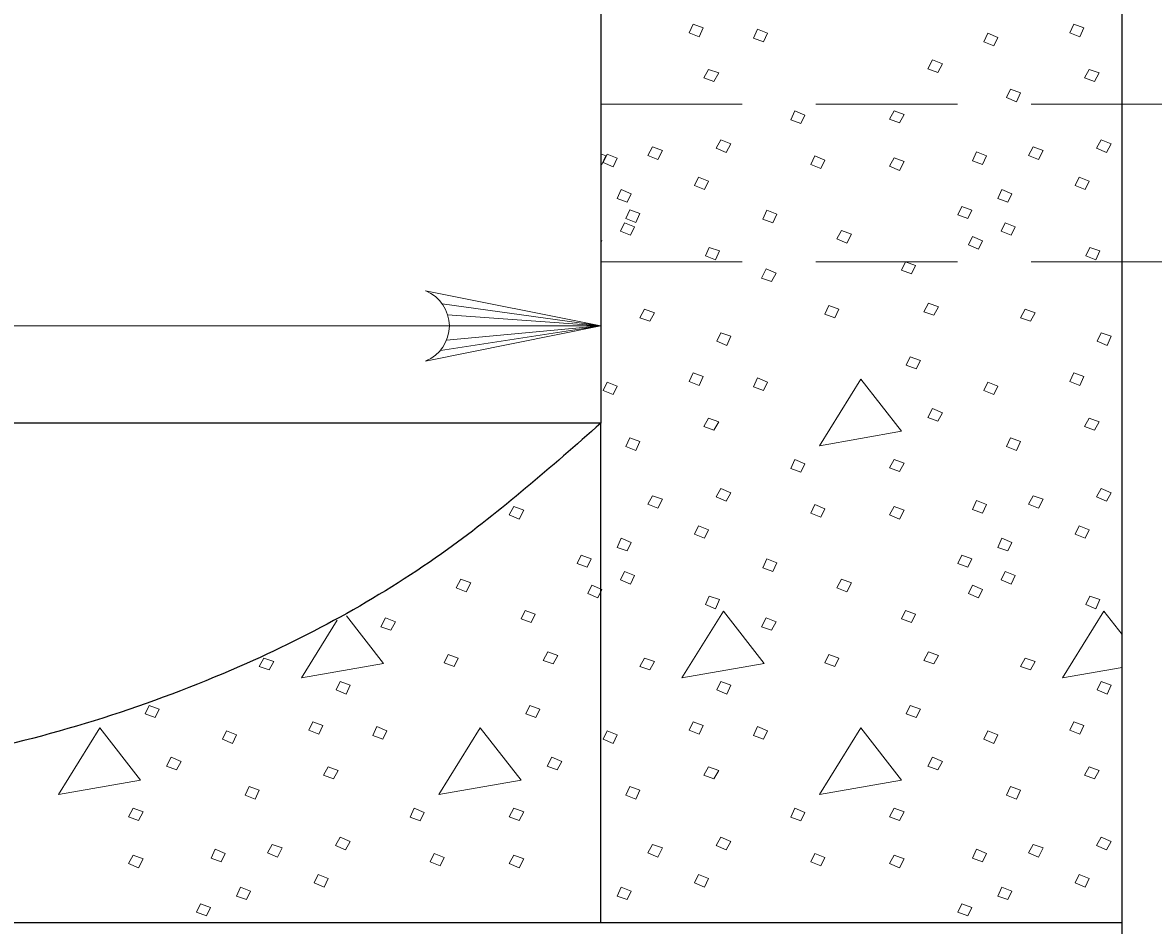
# Model space of a CAD drawing. Extents: x -1431.2 to -1397.2, y -1045.1 to -1001.1.
# Drawn here: x -1422.141 to -1420.606, y -1042.924 to -1041.7 of the extents above; entities that cross this region are included whole.
import ezdxf

# ---------------------------------------------------------------- set-up
doc = ezdxf.new("R2010")
doc.units = 0
doc.header["$LTSCALE"] = 0.064
doc.linetypes.add('MEDIUM_DASHED', pattern=[4.5, 3, -1.5])
doc.layers.add('1', color=7, linetype='Continuous', lineweight=13)

msp = doc.modelspace()

# ---------------------------------------------------------------- linework, layer by layer
at = {"layer": '1', "lineweight": 25}
for p, q in [((-1420.649, -1043.61933), (-1420.649, -1038.68067)), ((-1421.35642, -1040.10408), (-1421.35642, -1042.24275)), ((-1421.35642, -1042.9205), (-1421.35642, -1042.24275)), ((-1420.649, -1042.9205), (-1425.81283, -1042.9205))]:
    msp.add_line(p, q, dxfattribs=at)
at = {"layer": '1', "linetype": 'MEDIUM_DASHED'}
for p, q in [((-1421.35642, -1041.81), (-1419.54317, -1041.81)), ((-1421.35642, -1042.024), (-1419.54317, -1042.024))]:
    msp.add_line(p, q, dxfattribs=at)
at = {"layer": '1'}
for p, q in [((-1421.57158, -1042.08083), (-1421.35642, -1042.111)), ((-1421.56433, -1042.09575), (-1421.35642, -1042.111)), ((-1421.35642, -1042.111), (-1425.81283, -1042.111)), ((-1421.57417, -1042.14425), (-1421.35642, -1042.111)), ((-1421.56592, -1042.13033), (-1421.35642, -1042.111)), ((-1421.56208, -1042.111), (-1421.35642, -1042.111)), ((-1420.649, -1042.52925), (-1420.67358, -1042.49767))]:
    msp.add_line(p, q, dxfattribs=at)
for points in [[(-1421.23092, -1041.70175), (-1421.21733, -1041.70667), (-1421.22275, -1041.71892), (-1421.23633, -1041.71317)], [(-1420.71433, -1041.70175), (-1420.70075, -1041.70667), (-1420.70625, -1041.71892), (-1420.71983, -1041.71317)], [(-1421.14392, -1041.70833), (-1421.13033, -1041.714), (-1421.13575, -1041.72542), (-1421.14933, -1041.72058)], [(-1420.83125, -1041.714), (-1420.81767, -1041.71975), (-1420.82308, -1041.73117), (-1420.83667, -1041.72542)], [(-1421.21008, -1041.76292), (-1421.19642, -1041.76783), (-1421.20283, -1041.77925), (-1421.21642, -1041.77433)], [(-1420.9065, -1041.74992), (-1420.89292, -1041.75558), (-1420.89925, -1041.767), (-1420.91283, -1041.76208)], [(-1420.6935, -1041.76292), (-1420.67992, -1041.76783), (-1420.68625, -1041.77925), (-1420.69983, -1041.77433)], [(-1420.80042, -1041.78983), (-1420.78683, -1041.79475), (-1420.79233, -1041.807), (-1420.80592, -1041.80125)], [(-1421.09317, -1041.81917), (-1421.07958, -1041.82492), (-1421.085, -1041.83633), (-1421.09858, -1041.83142)], [(-1420.95817, -1041.81917), (-1420.94458, -1041.82408), (-1420.95092, -1041.8355), (-1420.9645, -1041.83067)], [(-1421.28617, -1041.86817), (-1421.27258, -1041.873), (-1421.27892, -1041.88525), (-1421.2925, -1041.87958)], [(-1421.19375, -1041.85833), (-1421.18017, -1041.86408), (-1421.1865, -1041.8755), (-1421.20008, -1041.86975)], [(-1420.76967, -1041.86817), (-1420.75608, -1041.873), (-1420.76242, -1041.88525), (-1420.776, -1041.87958)], [(-1420.67725, -1041.85833), (-1420.66358, -1041.86408), (-1420.67, -1041.8755), (-1420.68358, -1041.86975)], [(-1421.34783, -1041.87783), (-1421.33417, -1041.88358), (-1421.33967, -1041.895), (-1421.35325, -1041.88925)], [(-1421.066, -1041.88033), (-1421.05242, -1041.88608), (-1421.05783, -1041.8975), (-1421.07142, -1041.89183)], [(-1420.95817, -1041.88283), (-1420.94458, -1041.88775), (-1420.95092, -1041.89992), (-1420.9645, -1041.89425)], [(-1420.84667, -1041.87467), (-1420.83308, -1041.88033), (-1420.8385, -1041.89183), (-1420.85208, -1041.88692)], [(-1421.22367, -1041.90892), (-1421.21008, -1041.91458), (-1421.2155, -1041.92608), (-1421.22908, -1041.92033)], [(-1420.70708, -1041.90892), (-1420.6935, -1041.91458), (-1420.699, -1041.92608), (-1420.71258, -1041.92033)], [(-1421.32875, -1041.92608), (-1421.31517, -1041.93175), (-1421.32058, -1041.94317), (-1421.33417, -1041.93825)], [(-1420.81225, -1041.92608), (-1420.79867, -1041.93175), (-1420.80408, -1041.94317), (-1420.81767, -1041.93825)], [(-1420.86658, -1041.94883), (-1420.853, -1041.95375), (-1420.85842, -1041.96517), (-1420.872, -1041.96025)], [(-1421.317, -1041.95367), (-1421.30342, -1041.95858), (-1421.30883, -1041.97083), (-1421.32242, -1041.96508)], [(-1421.13125, -1041.95375), (-1421.11758, -1041.9595), (-1421.12308, -1041.97092), (-1421.13667, -1041.966)], [(-1421.32425, -1041.97092), (-1421.31067, -1041.97658), (-1421.31608, -1041.988), (-1421.32967, -1041.98233)], [(-1420.80767, -1041.97092), (-1420.79408, -1041.97658), (-1420.79958, -1041.988), (-1420.81317, -1041.98233)], [(-1421.02975, -1041.9815), (-1421.01617, -1041.98642), (-1421.0225, -1041.99858), (-1421.03608, -1041.99292)], [(-1420.85208, -1041.98967), (-1420.8385, -1041.99533), (-1420.844, -1042.00675), (-1420.85758, -1042.00108)], [(-1421.20917, -1042.00433), (-1421.19558, -1042.00925), (-1421.201, -1042.02142), (-1421.21458, -1042.01575)], [(-1420.69258, -1042.00433), (-1420.679, -1042.00925), (-1420.6845, -1042.02142), (-1420.69808, -1042.01575)], [(-1420.94275, -1042.02392), (-1420.92917, -1042.02883), (-1420.93458, -1042.04017), (-1420.94817, -1042.03533)], [(-1421.13208, -1042.03367), (-1421.1185, -1042.03942), (-1421.12483, -1042.05083), (-1421.1385, -1042.04592)], [(-1421.04692, -1042.08342), (-1421.03333, -1042.08833), (-1421.03875, -1042.09975), (-1421.05242, -1042.09483)], [(-1420.91192, -1042.08017), (-1420.89833, -1042.08508), (-1420.90467, -1042.0965), (-1420.91825, -1042.09158)], [(-1421.29708, -1042.08833), (-1421.28342, -1042.09325), (-1421.28983, -1042.10467), (-1421.30342, -1042.09975)], [(-1420.7805, -1042.08833), (-1420.76692, -1042.09325), (-1420.77325, -1042.10467), (-1420.78683, -1042.09975)], [(-1421.19375, -1042.12017), (-1421.18017, -1042.125), (-1421.18558, -1042.13725), (-1421.19917, -1042.13158)], [(-1420.67725, -1042.12017), (-1420.66358, -1042.125), (-1420.66908, -1042.13725), (-1420.68267, -1042.13158)], [(-1420.93642, -1042.15275), (-1420.92275, -1042.15767), (-1420.92825, -1042.16908), (-1420.94183, -1042.16417)], [(-1421.23092, -1042.17475), (-1421.21733, -1042.17967), (-1421.22275, -1042.19192), (-1421.23633, -1042.18617)], [(-1420.71433, -1042.17475), (-1420.70075, -1042.17967), (-1420.70625, -1042.19192), (-1420.71983, -1042.18617)], [(-1421.34783, -1042.187), (-1421.33417, -1042.19267), (-1421.33967, -1042.20408), (-1421.35325, -1042.19842)], [(-1421.14392, -1042.18125), (-1421.13033, -1042.187), (-1421.13575, -1042.19842), (-1421.14933, -1042.1935)], [(-1421.00342, -1042.18292), (-1421.05967, -1042.27342), (-1420.94817, -1042.25383)], [(-1420.83125, -1042.187), (-1420.81767, -1042.19267), (-1420.82308, -1042.20408), (-1420.83667, -1042.19842)], [(-1420.9065, -1042.22292), (-1420.89292, -1042.22858), (-1420.89925, -1042.24), (-1420.91283, -1042.23508)], [(-1421.21008, -1042.23592), (-1421.19642, -1042.24083), (-1421.20283, -1042.25225), (-1421.21642, -1042.24733)], [(-1420.6935, -1042.23592), (-1420.67992, -1042.24083), (-1420.68625, -1042.25225), (-1420.69983, -1042.24733)], [(-1421.317, -1042.26283), (-1421.30342, -1042.26775), (-1421.30883, -1042.27992), (-1421.32242, -1042.27425)], [(-1420.80042, -1042.26283), (-1420.78683, -1042.26775), (-1420.79233, -1042.27992), (-1420.80592, -1042.27425)], [(-1421.09317, -1042.29217), (-1421.07958, -1042.29792), (-1421.085, -1042.30933), (-1421.09858, -1042.30442)], [(-1420.95817, -1042.29217), (-1420.94458, -1042.29708), (-1420.95092, -1042.3085), (-1420.9645, -1042.30358)], [(-1421.19375, -1042.33133), (-1421.18017, -1042.33708), (-1421.1865, -1042.34842), (-1421.20008, -1042.34275)], [(-1420.67725, -1042.33133), (-1420.66358, -1042.33708), (-1420.67, -1042.34842), (-1420.68358, -1042.34275)], [(-1421.28617, -1042.34117), (-1421.27258, -1042.346), (-1421.27892, -1042.35825), (-1421.2925, -1042.3525)], [(-1420.84667, -1042.34767), (-1420.83308, -1042.35333), (-1420.8385, -1042.36475), (-1420.85208, -1042.35992)], [(-1420.76967, -1042.34117), (-1420.75608, -1042.346), (-1420.76242, -1042.35825), (-1420.776, -1042.3525)], [(-1421.47467, -1042.35583), (-1421.46108, -1042.36067), (-1421.46742, -1042.37292), (-1421.481, -1042.36725)], [(-1421.066, -1042.35333), (-1421.05242, -1042.35908), (-1421.05783, -1042.3705), (-1421.07142, -1042.36475)], [(-1420.95817, -1042.35583), (-1420.94458, -1042.36067), (-1420.95092, -1042.37292), (-1420.9645, -1042.36725)], [(-1421.22367, -1042.38192), (-1421.21008, -1042.38758), (-1421.2155, -1042.399), (-1421.22908, -1042.39333)], [(-1420.70708, -1042.38192), (-1420.6935, -1042.38758), (-1420.699, -1042.399), (-1420.71258, -1042.39333)], [(-1421.32875, -1042.399), (-1421.31517, -1042.40475), (-1421.32058, -1042.41617), (-1421.33417, -1042.41125)], [(-1420.81225, -1042.399), (-1420.79867, -1042.40475), (-1420.80408, -1042.41617), (-1420.81767, -1042.41125)], [(-1421.38317, -1042.42183), (-1421.3695, -1042.42675), (-1421.375, -1042.43817), (-1421.38858, -1042.43325)], [(-1420.86658, -1042.42183), (-1420.853, -1042.42675), (-1420.85842, -1042.43817), (-1420.872, -1042.43325)], [(-1421.13125, -1042.42675), (-1421.11758, -1042.43242), (-1421.12308, -1042.44383), (-1421.13667, -1042.439)], [(-1421.54625, -1042.4545), (-1421.53267, -1042.45933), (-1421.539, -1042.47158), (-1421.55258, -1042.46592)], [(-1421.32425, -1042.44383), (-1421.31067, -1042.44958), (-1421.31608, -1042.461), (-1421.32967, -1042.45525)], [(-1421.02975, -1042.4545), (-1421.01617, -1042.45933), (-1421.0225, -1042.47158), (-1421.03608, -1042.46592)], [(-1420.80767, -1042.44383), (-1420.79408, -1042.44958), (-1420.79958, -1042.461), (-1420.81317, -1042.45525)], [(-1421.36867, -1042.46267), (-1421.355, -1042.46833), (-1421.3605, -1042.47975), (-1421.37408, -1042.474)], [(-1420.85208, -1042.46267), (-1420.8385, -1042.46833), (-1420.844, -1042.47975), (-1420.85758, -1042.474)], [(-1421.20917, -1042.47733), (-1421.19558, -1042.48217), (-1421.201, -1042.49442), (-1421.21458, -1042.48875)], [(-1420.69258, -1042.47733), (-1420.679, -1042.48217), (-1420.6845, -1042.49442), (-1420.69808, -1042.48875)], [(-1421.45925, -1042.49692), (-1421.44567, -1042.50175), (-1421.45108, -1042.51317), (-1421.46467, -1042.50833)], [(-1421.19008, -1042.49767), (-1421.24633, -1042.58825), (-1421.13483, -1042.56867)], [(-1420.94275, -1042.49692), (-1420.92917, -1042.50175), (-1420.93458, -1042.51317), (-1420.94817, -1042.50833)], [(-1421.64867, -1042.50667), (-1421.63508, -1042.51233), (-1421.64142, -1042.52375), (-1421.655, -1042.51892)], [(-1421.13208, -1042.50667), (-1421.1185, -1042.51233), (-1421.12483, -1042.52375), (-1421.1385, -1042.51892)], [(-1421.81358, -1042.56133), (-1421.8, -1042.56617), (-1421.80633, -1042.57758), (-1421.81992, -1042.57275)], [(-1421.5635, -1042.55642), (-1421.54983, -1042.56133), (-1421.55533, -1042.57275), (-1421.56892, -1042.56783)], [(-1421.42842, -1042.55317), (-1421.41483, -1042.558), (-1421.42117, -1042.56942), (-1421.43475, -1042.56458)], [(-1421.29708, -1042.56133), (-1421.28342, -1042.56617), (-1421.28983, -1042.57758), (-1421.30342, -1042.57275)], [(-1421.04692, -1042.55642), (-1421.03333, -1042.56133), (-1421.03875, -1042.57275), (-1421.05242, -1042.56783)], [(-1420.91192, -1042.55317), (-1420.89833, -1042.558), (-1420.90467, -1042.56942), (-1420.91825, -1042.56458)], [(-1420.7805, -1042.56133), (-1420.76692, -1042.56617), (-1420.77325, -1042.57758), (-1420.78683, -1042.57275)], [(-1421.71025, -1042.59308), (-1421.69667, -1042.598), (-1421.70208, -1042.61025), (-1421.71567, -1042.6045)], [(-1421.19375, -1042.59308), (-1421.18017, -1042.598), (-1421.18558, -1042.61025), (-1421.19917, -1042.6045)], [(-1420.67725, -1042.59308), (-1420.66358, -1042.598), (-1420.66908, -1042.61025), (-1420.68267, -1042.6045)], [(-1421.96942, -1042.62575), (-1421.95583, -1042.63058), (-1421.96125, -1042.642), (-1421.97483, -1042.63717)], [(-1421.45292, -1042.62575), (-1421.43933, -1042.63058), (-1421.44475, -1042.642), (-1421.45833, -1042.63717)], [(-1420.93642, -1042.62575), (-1420.92275, -1042.63058), (-1420.92825, -1042.642), (-1420.94183, -1042.63717)], [(-1421.74742, -1042.64775), (-1421.73383, -1042.65267), (-1421.73925, -1042.66483), (-1421.75283, -1042.65917)], [(-1421.66042, -1042.65425), (-1421.64683, -1042.66), (-1421.65225, -1042.67142), (-1421.66583, -1042.6665)], [(-1421.23092, -1042.64775), (-1421.21733, -1042.65267), (-1421.22275, -1042.66483), (-1421.23633, -1042.65917)], [(-1421.14392, -1042.65425), (-1421.13033, -1042.66), (-1421.13575, -1042.67142), (-1421.14933, -1042.6665)], [(-1420.71433, -1042.64775), (-1420.70075, -1042.65267), (-1420.70625, -1042.66483), (-1420.71983, -1042.65917)], [(-1422.0365, -1042.65592), (-1422.09267, -1042.74642), (-1421.98125, -1042.72683)], [(-1421.86433, -1042.66), (-1421.85075, -1042.66567), (-1421.85617, -1042.67708), (-1421.86975, -1042.67142)], [(-1421.52, -1042.65592), (-1421.57617, -1042.74642), (-1421.46467, -1042.72683)], [(-1421.34783, -1042.66), (-1421.33417, -1042.66567), (-1421.33967, -1042.67708), (-1421.35325, -1042.67142)], [(-1421.00342, -1042.65592), (-1421.05967, -1042.74642), (-1420.94817, -1042.72683)], [(-1420.83125, -1042.66), (-1420.81767, -1042.66567), (-1420.82308, -1042.67708), (-1420.83667, -1042.67142)], [(-1421.9395, -1042.69583), (-1421.92592, -1042.70158), (-1421.93225, -1042.713), (-1421.94592, -1042.70808)], [(-1421.423, -1042.69583), (-1421.40942, -1042.70158), (-1421.41575, -1042.713), (-1421.42933, -1042.70808)], [(-1420.9065, -1042.69583), (-1420.89292, -1042.70158), (-1420.89925, -1042.713), (-1420.91283, -1042.70808)], [(-1421.72658, -1042.70892), (-1421.713, -1042.71383), (-1421.71933, -1042.72525), (-1421.73292, -1042.72033)], [(-1421.21008, -1042.70892), (-1421.19642, -1042.71383), (-1421.20283, -1042.72525), (-1421.21642, -1042.72033)], [(-1420.6935, -1042.70892), (-1420.67992, -1042.71383), (-1420.68625, -1042.72525), (-1420.69983, -1042.72033)], [(-1421.8335, -1042.73583), (-1421.81992, -1042.74067), (-1421.82533, -1042.75292), (-1421.83892, -1042.74725)], [(-1421.317, -1042.73583), (-1421.30342, -1042.74067), (-1421.30883, -1042.75292), (-1421.32242, -1042.74725)], [(-1420.80042, -1042.73583), (-1420.78683, -1042.74067), (-1420.79233, -1042.75292), (-1420.80592, -1042.74725)], [(-1421.99117, -1042.76517), (-1421.97758, -1042.77008), (-1421.98392, -1042.7815), (-1421.9975, -1042.77658)], [(-1421.60967, -1042.76517), (-1421.59608, -1042.77092), (-1421.6015, -1042.78233), (-1421.61508, -1042.77742)], [(-1421.47467, -1042.76517), (-1421.46108, -1042.77008), (-1421.46742, -1042.7815), (-1421.481, -1042.77658)], [(-1421.09317, -1042.76517), (-1421.07958, -1042.77092), (-1421.085, -1042.78233), (-1421.09858, -1042.77742)], [(-1420.95817, -1042.76517), (-1420.94458, -1042.77008), (-1420.95092, -1042.7815), (-1420.9645, -1042.77658)], [(-1421.71025, -1042.80433), (-1421.69667, -1042.81), (-1421.703, -1042.82142), (-1421.71658, -1042.81575)], [(-1421.19375, -1042.80433), (-1421.18017, -1042.81), (-1421.1865, -1042.82142), (-1421.20008, -1042.81575)], [(-1420.67725, -1042.80433), (-1420.66358, -1042.81), (-1420.67, -1042.82142), (-1420.68358, -1042.81575)], [(-1421.87975, -1042.82058), (-1421.86617, -1042.82633), (-1421.87158, -1042.83775), (-1421.88517, -1042.83283)], [(-1421.80267, -1042.81408), (-1421.78908, -1042.819), (-1421.79542, -1042.83125), (-1421.809, -1042.8255)], [(-1421.28617, -1042.81408), (-1421.27258, -1042.819), (-1421.27892, -1042.83125), (-1421.2925, -1042.8255)], [(-1420.84667, -1042.82058), (-1420.83308, -1042.82633), (-1420.8385, -1042.83775), (-1420.85208, -1042.83283)], [(-1420.76967, -1042.81408), (-1420.75608, -1042.819), (-1420.76242, -1042.83125), (-1420.776, -1042.8255)], [(-1421.99117, -1042.82875), (-1421.97758, -1042.83367), (-1421.98392, -1042.84592), (-1421.9975, -1042.84017)], [(-1421.5825, -1042.82633), (-1421.56892, -1042.832), (-1421.57433, -1042.84342), (-1421.58792, -1042.83775)], [(-1421.47467, -1042.82875), (-1421.46108, -1042.83367), (-1421.46742, -1042.84592), (-1421.481, -1042.84017)], [(-1421.066, -1042.82633), (-1421.05242, -1042.832), (-1421.05783, -1042.84342), (-1421.07142, -1042.83775)], [(-1420.95817, -1042.82875), (-1420.94458, -1042.83367), (-1420.95092, -1042.84592), (-1420.9645, -1042.84017)], [(-1421.74017, -1042.85483), (-1421.72658, -1042.86058), (-1421.732, -1042.872), (-1421.74558, -1042.86625)], [(-1421.22367, -1042.85483), (-1421.21008, -1042.86058), (-1421.2155, -1042.872), (-1421.22908, -1042.86625)], [(-1420.70708, -1042.85483), (-1420.6935, -1042.86058), (-1420.699, -1042.872), (-1420.71258, -1042.86625)], [(-1421.84525, -1042.872), (-1421.83167, -1042.87767), (-1421.83717, -1042.88908), (-1421.85075, -1042.88425)], [(-1421.32875, -1042.872), (-1421.31517, -1042.87767), (-1421.32058, -1042.88908), (-1421.33417, -1042.88425)], [(-1420.81225, -1042.872), (-1420.79867, -1042.87767), (-1420.80408, -1042.88908), (-1420.81767, -1042.88425)], [(-1421.89967, -1042.89483), (-1421.88608, -1042.89975), (-1421.8915, -1042.91117), (-1421.90508, -1042.90625)], [(-1420.86658, -1042.89483), (-1420.853, -1042.89975), (-1420.85842, -1042.91117), (-1420.872, -1042.90625)]]:
    msp.add_lwpolyline(points, close=True, dxfattribs=at)
for points in [[(-1421.35642, -1041.8775), (-1421.34958, -1041.88033), (-1421.355, -1041.89183), (-1421.35642, -1041.89133)], [(-1421.35642, -1041.99475), (-1421.355, -1041.99533), (-1421.35642, -1041.99825)], [(-1421.59417, -1042.1585), (-1421.35642, -1042.111), (-1421.59417, -1042.06342)], [(-1420.67358, -1042.49767), (-1420.72975, -1042.58825), (-1420.649, -1042.574)], [(-1421.71425, -1042.50992), (-1421.76283, -1042.58825), (-1421.65133, -1042.56867), (-1421.70175, -1042.504)]]:
    msp.add_lwpolyline(points, dxfattribs=at)
at = {"layer": '1', "lineweight": 25}
msp.add_lwpolyline([(-1421.35642, -1042.24275), (-1422.37992, -1042.24275), (-1425.79833, -1042.24275)], dxfattribs=at)
at = {"layer": '1'}
msp.add_arc((-1421.61333, -1042.11092), 0.05131, 292.08605, 67.91218, dxfattribs=at)
at = {"layer": '1', "lineweight": 25}
msp.add_spline([(-1421.35642, -1042.24275), (-1421.56458, -1042.41417), (-1421.84675, -1042.57292), (-1422.224, -1042.69308), (-1422.28533, -1042.70533)], degree=3, dxfattribs=at)

doc.saveas('drawing.dxf')
